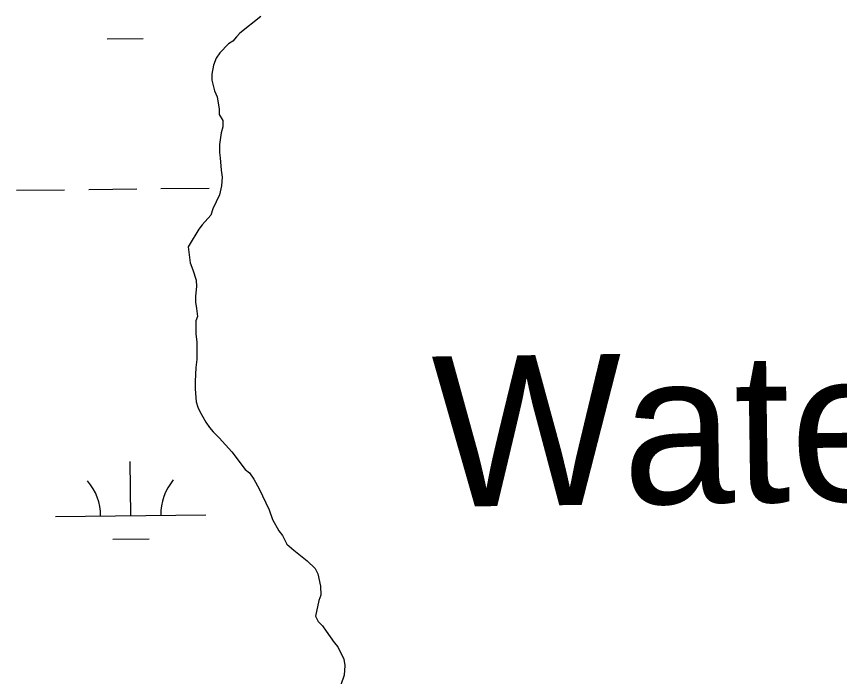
# Model space of a CAD drawing. Extents: x 3683613 to 3738215, y 469626 to 495384.
# Drawn here: x 3718345 to 3718892, y 477971 to 478410 of the extents above; entities that cross this region are included whole.
import ezdxf

# ---------------------------------------------------------------- set-up
doc = ezdxf.new("R2010")
doc.units = 0
for name, color, linetype in [('V-RIVR-IDEN', 7, 'Continuous'), ('V-TOPO-SHOR', 7, 'Continuous'), ('V-WETL-SWMP', 7, 'Continuous')]:
    doc.layers.add(name, color=color, linetype=linetype)

msp = doc.modelspace()

# ---------------------------------------------------------------- linework, layer by layer
at = {"layer": 'V-TOPO-SHOR'}
for p, q in [((3718507.65, 478410.09), (3718493.65, 478398.88)), ((3718491.32, 478396.52), (3718489, 478393.58)), ((3718493.65, 478398.88), (3718491.32, 478396.52)), ((3718486.08, 478391.8), (3718480.26, 478385.91)), ((3718489, 478393.58), (3718486.08, 478391.8)), ((3718480.26, 478385.91), (3718477.93, 478382.38)), ((3718477.93, 478382.38), (3718476.2, 478377.69)), ((3718476.2, 478377.69), (3718475.06, 478371.82)), ((3718475.06, 478371.82), (3718475.09, 478367.72)), ((3718475.09, 478367.72), (3718476.89, 478360.7)), ((3718476.89, 478360.7), (3718478.67, 478356.61)), ((3718478.67, 478356.61), (3718479.89, 478348.42)), ((3718479.89, 478348.42), (3718479.91, 478344.9)), ((3718479.91, 478344.9), (3718482.27, 478340.82)), ((3718482.3, 478336.72), (3718481.15, 478332.61)), ((3718482.27, 478340.82), (3718482.3, 478336.72)), ((3718481.15, 478332.61), (3718480.02, 478324.99)), ((3718480.02, 478324.99), (3718480.05, 478319.71)), ((3718480.05, 478319.71), (3718480.66, 478316.2)), ((3718480.66, 478316.2), (3718481.29, 478308)), ((3718481.29, 478308), (3718481.9, 478303.32)), ((3718481.9, 478303.32), (3718481.35, 478297.46)), ((3718481.35, 478297.46), (3718480.21, 478291.6)), ((3718480.21, 478291.6), (3718475.58, 478282.2)), ((3718475.58, 478282.2), (3718474.43, 478278.09)), ((3718474.43, 478278.09), (3718468.61, 478271.61)), ((3718468.61, 478271.61), (3718466.28, 478268.67)), ((3718466.28, 478268.67), (3718459.9, 478258.09)), ((3718459.9, 478258.09), (3718459.37, 478257.02)), ((3718459.37, 478257.02), (3718460.55, 478246.38)), ((3718460.55, 478246.38), (3718462.34, 478241.7)), ((3718462.34, 478241.7), (3718464.72, 478234.68)), ((3718464.72, 478234.68), (3718464.75, 478230.58)), ((3718464.75, 478230.58), (3718464.2, 478224.14)), ((3718464.2, 478224.14), (3718464.22, 478220.04)), ((3718464.22, 478220.04), (3718464.83, 478215.94)), ((3718465.45, 478210.67), (3718464.29, 478207.73)), ((3718464.83, 478215.94), (3718465.45, 478210.67)), ((3718464.29, 478207.73), (3718464.34, 478198.95)), ((3718464.34, 478198.95), (3718464.96, 478193.68)), ((3718464.96, 478193.68), (3718465.03, 478181.96)), ((3718465.03, 478181.96), (3718464.47, 478176.69)), ((3718464.47, 478176.69), (3718463.94, 478167.31)), ((3718463.94, 478167.31), (3718463.97, 478162.63)), ((3718463.97, 478162.63), (3718464.6, 478153.84)), ((3718464.6, 478153.84), (3718465.79, 478150.33)), ((3718465.79, 478150.33), (3718466.98, 478147.41)), ((3718466.98, 478147.41), (3718471.12, 478140.41)), ((3718471.12, 478140.41), (3718473.49, 478136.91)), ((3718473.49, 478136.91), (3718475.85, 478133.99)), ((3718475.85, 478133.99), (3718479.97, 478129.91)), ((3718479.97, 478129.91), (3718488.23, 478120.59)), ((3718488.23, 478120.59), (3718497.08, 478108.92)), ((3718497.08, 478108.92), (3718500.02, 478106.6)), ((3718500.02, 478106.6), (3718502.97, 478102.51)), ((3718502.97, 478102.51), (3718506.53, 478096.09)), ((3718506.53, 478096.09), (3718513.05, 478082.07)), ((3718513.05, 478082.07), (3718515.43, 478075.64)), ((3718515.43, 478075.64), (3718519.58, 478068.05)), ((3718519.58, 478068.05), (3718521.94, 478065.13)), ((3718521.94, 478065.13), (3718524.9, 478059.29)), ((3718524.9, 478059.29), (3718529.61, 478055.22)), ((3718529.61, 478055.22), (3718538.44, 478048.24)), ((3718538.44, 478048.24), (3718543.74, 478042.99)), ((3718543.74, 478042.99), (3718545.52, 478039.49)), ((3718545.52, 478039.49), (3718547.32, 478031.3)), ((3718547.32, 478031.3), (3718547.35, 478025.44)), ((3718547.35, 478025.44), (3718546.2, 478021.92)), ((3718546.2, 478021.92), (3718543.92, 478011.36)), ((3718543.92, 478011.36), (3718545.7, 478007.86)), ((3718545.7, 478007.86), (3718548.64, 478004.95)), ((3718548.64, 478004.95), (3718551.01, 478001.44)), ((3718551.01, 478001.44), (3718556.32, 477993.86)), ((3718556.32, 477993.86), (3718558.68, 477990.94)), ((3718558.68, 477990.94), (3718562.83, 477982.77)), ((3718562.83, 477982.77), (3718563.44, 477978.67)), ((3718563.44, 477978.67), (3718562.89, 477972.22)), ((3718562.89, 477972.22), (3718558.86, 477959.9))]:
    msp.add_line(p, q, dxfattribs=at)
at = {"layer": 'V-WETL-SWMP'}
for p, q in [((3718507.65, 478410.09), (3718493.65, 478398.88)), ((3718491.32, 478396.52), (3718489, 478393.58)), ((3718493.65, 478398.88), (3718491.32, 478396.52)), ((3718405.45, 478395.24), (3718429.44, 478395.52)), ((3718486.08, 478391.8), (3718480.26, 478385.91)), ((3718489, 478393.58), (3718486.08, 478391.8)), ((3718480.26, 478385.91), (3718477.93, 478382.38)), ((3718477.93, 478382.38), (3718476.2, 478377.69)), ((3718476.2, 478377.69), (3718475.06, 478371.82)), ((3718475.06, 478371.82), (3718475.09, 478367.72)), ((3718475.09, 478367.72), (3718476.89, 478360.7)), ((3718476.89, 478360.7), (3718478.67, 478356.61)), ((3718478.67, 478356.61), (3718479.89, 478348.42)), ((3718479.89, 478348.42), (3718479.91, 478344.9)), ((3718479.91, 478344.9), (3718482.27, 478340.82)), ((3718482.3, 478336.72), (3718481.15, 478332.61)), ((3718482.27, 478340.82), (3718482.3, 478336.72)), ((3718481.15, 478332.61), (3718480.02, 478324.99)), ((3718480.02, 478324.99), (3718480.05, 478319.71)), ((3718480.05, 478319.71), (3718480.66, 478316.2)), ((3718480.66, 478316.2), (3718481.29, 478308)), ((3718481.29, 478308), (3718481.9, 478303.32)), ((3718481.9, 478303.32), (3718481.35, 478297.46)), ((3718345.2, 478294.53), (3718377.2, 478294.91)), ((3718393.2, 478295.09), (3718425.2, 478295.47)), ((3718441.2, 478295.65), (3718473.2, 478296.02)), ((3718481.35, 478297.46), (3718480.21, 478291.6)), ((3718480.21, 478291.6), (3718475.58, 478282.2)), ((3718475.58, 478282.2), (3718474.43, 478278.09)), ((3718474.43, 478278.09), (3718468.61, 478271.61)), ((3718468.61, 478271.61), (3718466.28, 478268.67)), ((3718466.28, 478268.67), (3718459.9, 478258.09)), ((3718459.9, 478258.09), (3718459.37, 478257.02)), ((3718459.37, 478257.02), (3718460.55, 478246.38)), ((3718460.55, 478246.38), (3718462.34, 478241.7)), ((3718462.34, 478241.7), (3718464.72, 478234.68)), ((3718464.72, 478234.68), (3718464.75, 478230.58)), ((3718464.75, 478230.58), (3718464.2, 478224.14)), ((3718464.2, 478224.14), (3718464.22, 478220.04)), ((3718464.22, 478220.04), (3718464.83, 478215.94)), ((3718465.45, 478210.67), (3718464.29, 478207.73)), ((3718464.83, 478215.94), (3718465.45, 478210.67)), ((3718464.29, 478207.73), (3718464.34, 478198.95)), ((3718464.34, 478198.95), (3718464.96, 478193.68)), ((3718464.96, 478193.68), (3718465.03, 478181.96)), ((3718465.03, 478181.96), (3718464.47, 478176.69)), ((3718464.47, 478176.69), (3718463.94, 478167.31)), ((3718463.94, 478167.31), (3718463.97, 478162.63)), ((3718463.97, 478162.63), (3718464.6, 478153.84)), ((3718464.6, 478153.84), (3718465.79, 478150.33)), ((3718465.79, 478150.33), (3718466.98, 478147.41)), ((3718466.98, 478147.41), (3718471.12, 478140.41)), ((3718471.12, 478140.41), (3718473.49, 478136.91)), ((3718473.49, 478136.91), (3718475.85, 478133.99)), ((3718475.85, 478133.99), (3718479.97, 478129.91)), ((3718479.97, 478129.91), (3718488.23, 478120.59)), ((3718488.23, 478120.59), (3718497.08, 478108.92)), ((3718421.14, 478078.16), (3718420.72, 478114.16)), ((3718497.08, 478108.92), (3718500.02, 478106.6)), ((3718500.02, 478106.6), (3718502.97, 478102.51)), ((3718502.97, 478102.51), (3718506.53, 478096.09)), ((3718506.53, 478096.09), (3718513.05, 478082.07)), ((3718513.05, 478082.07), (3718515.43, 478075.64)), ((3718371.14, 478077.58), (3718471.13, 478078.74)), ((3718515.43, 478075.64), (3718519.58, 478068.05)), ((3718519.58, 478068.05), (3718521.94, 478065.13)), ((3718521.94, 478065.13), (3718524.9, 478059.29)), ((3718409.32, 478062.59), (3718433.31, 478062.87)), ((3718524.9, 478059.29), (3718529.61, 478055.22)), ((3718529.61, 478055.22), (3718538.44, 478048.24)), ((3718538.44, 478048.24), (3718543.74, 478042.99)), ((3718543.74, 478042.99), (3718545.52, 478039.49)), ((3718545.52, 478039.49), (3718547.32, 478031.3)), ((3718547.32, 478031.3), (3718547.35, 478025.44)), ((3718547.35, 478025.44), (3718546.2, 478021.92)), ((3718546.2, 478021.92), (3718543.92, 478011.36)), ((3718543.92, 478011.36), (3718545.7, 478007.86)), ((3718545.7, 478007.86), (3718548.64, 478004.95)), ((3718548.64, 478004.95), (3718551.01, 478001.44)), ((3718551.01, 478001.44), (3718556.32, 477993.86)), ((3718556.32, 477993.86), (3718558.68, 477990.94)), ((3718558.68, 477990.94), (3718562.83, 477982.77)), ((3718562.83, 477982.77), (3718563.44, 477978.67)), ((3718563.44, 477978.67), (3718562.89, 477972.22)), ((3718562.89, 477972.22), (3718558.86, 477959.9))]:
    msp.add_line(p, q, dxfattribs=at)
for centre, start, end in [((3718365.89, 478077.99), 359.8949, 41.4385), ((3718476.37, 478079.28), 139.8949, 181.4385)]:
    msp.add_arc(centre, 35.25, start, end, dxfattribs=at)

# ---------------------------------------------------------------- texts
at = {"layer": 'V-RIVR-IDEN'}
msp.add_text('Water', height=100, rotation=0.7994, dxfattribs=at).set_placement((3718622.13, 478083.99))

doc.saveas('drawing.dxf')
